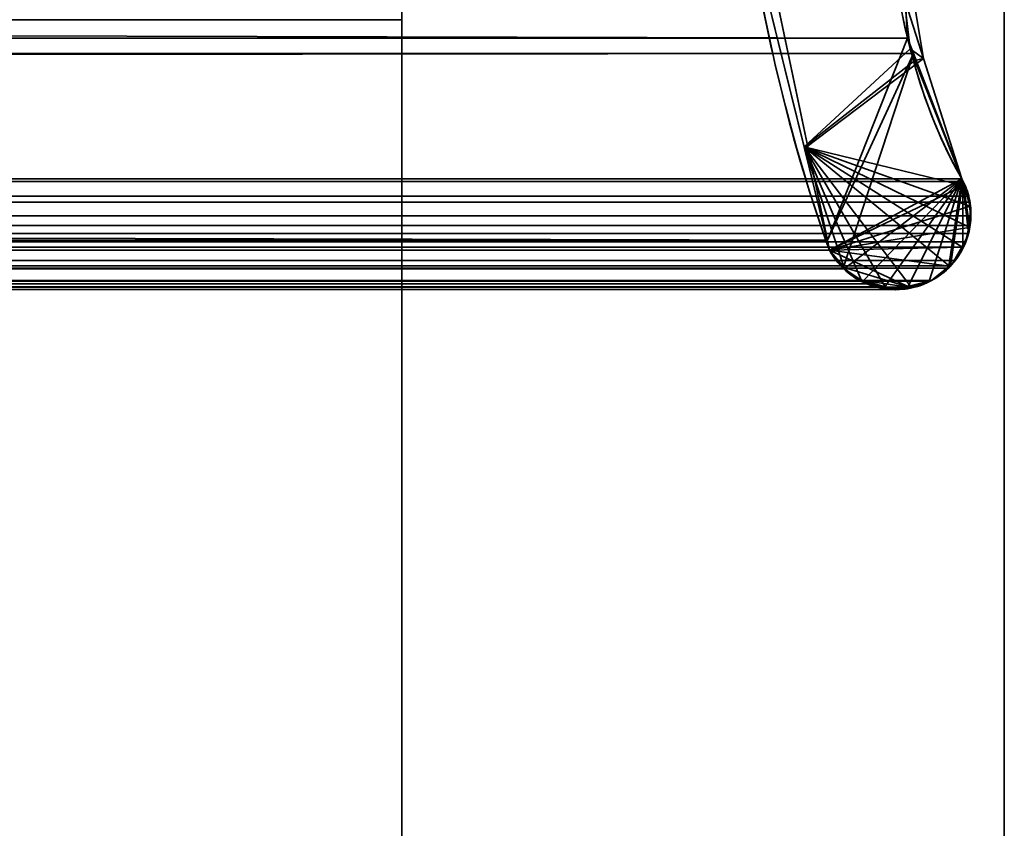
# Model space of a CAD drawing. Header units: millimetres. Extents: x -603 to 3703, y -115 to 193.
# Tile 409 of 656: x 1968.46 to 1975, y -7.37 to -2. Entities that reach past the tile are written whole.
import ezdxf

# ---------------------------------------------------------------- set-up
doc = ezdxf.new("R2010")
doc.units = ezdxf.units.MM
doc.layers.add('152', color=7, linetype='Continuous', true_color=0xffffff)

# ---------------------------------------------------------------- blocks, each defined once
blk = doc.blocks.new('UG_SURFACE_002')
at = {"layer": '152', "color": 252, "linetype": 'Continuous', "lineweight": 35}
for points in [[(2165, -18, 2212.25), (2165, 174.4, 2212.25), (835, 174.4, 2212.25), (835, -18, 2212.25)], [(985, -18, 2062.2499), (985, 174.4, 2062.2499), (2015.0001, 174.4, 2062.2499), (2015.0001, -18, 2062.2499)]]:
    blk.add_3dface(points, dxfattribs=at)
blk = doc.blocks.new('UG_SURFACE_071')
at = {"layer": '152', "color": 43, "linetype": 'Continuous', "lineweight": 35}
for points in [[(1029, 0, 2), (1971, 0, 2), (1971, -2), (1029, -2)], [(1029, 0, 2017), (1029, -34, 2017), (1971, -34, 2017), (1971, 0, 2017)], [(1971, 0, 2), (1971, -16, 25), (1971, -16.5, 24)], [(1971, 0, 2), (1971, 0, 2017), (1971, -16, 27), (1971, -16, 25)], [(1971, 0, 2017), (1971, -34, 2017), (1971, -34), (1971, -26, 27)], [(1971, -26, 27), (1971, -16, 27), (1971, 0, 2017)], [(1971, -16.5, 24), (1971, -16.5, 14), (1971, -2), (1971, 0, 2)], [(1029, -34), (1029, -2), (1971, -2), (1971, -34)], [(1971, -34), (1971, -2), (1971, -16.5, 14), (1971, -25.5, 14)]]:
    blk.add_3dface(points, dxfattribs=at)
blk = doc.blocks.new('UG_SURFACE_097')
at = {"layer": '152', "color": 7, "linetype": 'Continuous', "lineweight": 35}
for points in [[(1974.3572, -2.122, 2019.6073), (1025.7392, 0.3108, 2019.5107), (1025.651, -2.0878, 2019.599)], [(1974.3572, -2.122, 2019.6073), (1974.2143, 0.3098, 2019.4643), (1025.7392, 0.3108, 2019.5107)], [(1974.2143, 0.3098, 2019.4643), (1974.3572, -2.122, 2019.6073), (1973.8258, -3.4654, 2019.0759), (1973.3462, -1.1826, 2018.5962)], [(1973.8258, -3.4654, 2019.0759), (1026.1754, -3.4656, 2019.0747), (1026.6945, -1.2001, 2018.5554)], [(1026.6945, -1.2001, 2018.5554), (1973.3462, -1.1826, 2018.5962), (1973.8258, -3.4654, 2019.0759)], [(1025.651, -2.0878, 2019.599), (1025.5994, -2.2231, 2019.6507), (1974.3973, -2.2257, 2019.6474)], [(1025.651, -2.0878, 2019.599), (1974.3973, -2.2257, 2019.6474), (1974.3572, -2.122, 2019.6073)], [(1973.8258, -3.4654, 2019.0759), (1974.3572, -2.122, 2019.6073), (1974.3973, -2.2257, 2019.6474)], [(1974.3973, -2.2257, 2019.6474), (1025.5994, -2.2231, 2019.6507), (1025.2817, -3.0566, 2019.9683)], [(1025.2817, -3.0566, 2019.9683), (1974.7183, -3.0566, 2019.9683), (1974.3973, -2.2257, 2019.6474)], [(1973.9295, -3.6511, 2019.1796), (1973.8398, -3.5319, 2019.0897), (1973.8258, -3.4654, 2019.0759), (1974.3973, -2.2257, 2019.6474)], [(1974.3973, -2.2257, 2019.6474), (1974.7183, -3.0566, 2019.9683), (1973.9367, -3.6559, 2019.1867), (1973.9295, -3.6511, 2019.1796)], [(1025.2749, -3.074, 2019.9752), (1974.7251, -3.074, 2019.9752), (1974.7183, -3.0566, 2019.9683), (1025.2817, -3.0566, 2019.9683)], [(1974.0602, -3.7382, 2019.3102), (1973.9367, -3.6559, 2019.1867), (1974.7183, -3.0566, 2019.9683)], [(1974.7183, -3.0566, 2019.9683), (1974.2063, -3.7758, 2019.4564), (1974.0835, -3.7538, 2019.3336), (1974.0602, -3.7382, 2019.3102)], [(1974.7183, -3.0566, 2019.9683), (1974.3606, -3.7769, 2019.6106), (1974.3026, -3.7931, 2019.5527), (1974.2063, -3.7758, 2019.4564)], [(1974.7183, -3.0566, 2019.9683), (1974.5004, -3.7378, 2019.7504), (1974.3606, -3.7769, 2019.6106)], [(1974.6287, -3.6509, 2019.8786), (1974.5169, -3.7332, 2019.7668), (1974.5004, -3.7378, 2019.7504), (1974.7183, -3.0566, 2019.9683)], [(1974.7183, -3.0566, 2019.9683), (1974.6422, -3.6359, 2019.8922), (1974.6287, -3.6509, 2019.8786)], [(1974.6422, -3.6359, 2019.8922), (1974.7183, -3.0566, 2019.9683), (1974.7251, -3.074, 2019.9752)], [(1974.7634, -3.1716, 2020.0133), (1974.7251, -3.074, 2019.9752), (1025.2749, -3.074, 2019.9752), (1025.2366, -3.1716, 2020.0133)], [(1974.7247, -3.5105, 2019.9747), (1974.6737, -3.6004, 2019.9237), (1974.6422, -3.6359, 2019.8922), (1974.7251, -3.074, 2019.9752)], [(1974.7622, -3.4209, 2020.0121), (1974.7442, -3.4761, 2019.9943), (1974.7247, -3.5105, 2019.9747), (1974.7251, -3.074, 2019.9752)], [(1974.7251, -3.074, 2019.9752), (1974.7697, -3.3666, 2020.0198), (1974.7622, -3.4209, 2020.0121)], [(1974.7251, -3.074, 2019.9752), (1974.7634, -3.1716, 2020.0133), (1974.7682, -3.2122, 2020.0181)], [(1974.7682, -3.2122, 2020.0181), (1974.7787, -3.3021, 2020.0286), (1974.7697, -3.3666, 2020.0198), (1974.7251, -3.074, 2019.9752)], [(1025.2318, -3.2122, 2020.0181), (1974.7682, -3.2122, 2020.0181), (1974.7634, -3.1716, 2020.0133)], [(1025.2366, -3.1716, 2020.0133), (1025.2318, -3.2122, 2020.0181), (1974.7634, -3.1716, 2020.0133)], [(1974.7682, -3.2122, 2020.0181), (1025.2318, -3.2122, 2020.0181), (1025.2213, -3.3021, 2020.0286)], [(1974.7787, -3.3021, 2020.0286), (1974.7682, -3.2122, 2020.0181), (1025.2213, -3.3021, 2020.0286)], [(1025.2213, -3.3021, 2020.0286), (1025.2303, -3.3666, 2020.0198), (1974.7697, -3.3666, 2020.0198), (1974.7787, -3.3021, 2020.0286)], [(1974.7697, -3.3666, 2020.0198), (1025.2303, -3.3666, 2020.0198), (1025.2378, -3.4209, 2020.0121)], [(1974.7622, -3.4209, 2020.0121), (1974.7697, -3.3666, 2020.0198), (1025.2378, -3.4209, 2020.0121)], [(1974.7442, -3.4761, 2019.9943), (1025.2378, -3.4209, 2020.0121), (1025.2558, -3.4761, 2019.9943)], [(1974.7442, -3.4761, 2019.9943), (1974.7622, -3.4209, 2020.0121), (1025.2378, -3.4209, 2020.0121)], [(1025.2558, -3.4761, 2019.9943), (1025.2753, -3.5105, 2019.9747), (1974.7247, -3.5105, 2019.9747), (1974.7442, -3.4761, 2019.9943)], [(1974.6737, -3.6004, 2019.9237), (1025.2753, -3.5105, 2019.9747), (1025.3263, -3.6004, 2019.9237)], [(1974.6737, -3.6004, 2019.9237), (1974.7247, -3.5105, 2019.9747), (1025.2753, -3.5105, 2019.9747)], [(1973.8398, -3.5319, 2019.0897), (1026.1602, -3.5319, 2019.0897), (1026.1754, -3.4656, 2019.0747)], [(1026.1754, -3.4656, 2019.0747), (1973.8258, -3.4654, 2019.0759), (1973.8398, -3.5319, 2019.0897)], [(1026.0705, -3.6511, 2019.1796), (1973.8398, -3.5319, 2019.0897), (1973.9295, -3.6511, 2019.1796)], [(1026.0705, -3.6511, 2019.1796), (1026.1602, -3.5319, 2019.0897), (1973.8398, -3.5319, 2019.0897)], [(1974.6737, -3.6004, 2019.9237), (1025.3263, -3.6004, 2019.9237), (1025.3602, -3.6291, 2019.8898)], [(1025.3602, -3.6291, 2019.8898), (1974.6422, -3.6359, 2019.8922), (1974.6737, -3.6004, 2019.9237)], [(1025.3602, -3.6291, 2019.8898), (1025.4831, -3.7332, 2019.7668), (1974.5169, -3.7332, 2019.7668)], [(1974.5169, -3.7332, 2019.7668), (1974.6287, -3.6509, 2019.8786), (1025.3602, -3.6291, 2019.8898)], [(1974.6287, -3.6509, 2019.8786), (1974.6422, -3.6359, 2019.8922), (1025.3602, -3.6291, 2019.8898)], [(1026.0633, -3.6559, 2019.1867), (1973.9367, -3.6559, 2019.1867), (1974.0602, -3.7382, 2019.3102), (1025.9398, -3.7382, 2019.3102)], [(1973.9295, -3.6511, 2019.1796), (1026.0633, -3.6559, 2019.1867), (1026.0705, -3.6511, 2019.1796)], [(1973.9295, -3.6511, 2019.1796), (1973.9367, -3.6559, 2019.1867), (1026.0633, -3.6559, 2019.1867)], [(1025.4996, -3.7378, 2019.7504), (1974.5004, -3.7378, 2019.7504), (1974.5169, -3.7332, 2019.7668), (1025.4831, -3.7332, 2019.7668)], [(1025.6394, -3.7769, 2019.6106), (1974.3606, -3.7769, 2019.6106), (1974.5004, -3.7378, 2019.7504), (1025.4996, -3.7378, 2019.7504)], [(1974.3026, -3.7931, 2019.5527), (1025.6394, -3.7769, 2019.6106), (1025.6974, -3.7931, 2019.5527)], [(1974.3026, -3.7931, 2019.5527), (1974.3606, -3.7769, 2019.6106), (1025.6394, -3.7769, 2019.6106)], [(1025.6974, -3.7931, 2019.5527), (1974.2063, -3.7758, 2019.4564), (1974.3026, -3.7931, 2019.5527)], [(1025.6974, -3.7931, 2019.5527), (1025.7937, -3.7758, 2019.4564), (1974.2063, -3.7758, 2019.4564)], [(1974.0835, -3.7538, 2019.3336), (1025.7937, -3.7758, 2019.4564), (1025.9165, -3.7538, 2019.3336)], [(1974.0835, -3.7538, 2019.3336), (1974.2063, -3.7758, 2019.4564), (1025.7937, -3.7758, 2019.4564)], [(1025.9165, -3.7538, 2019.3336), (1974.0602, -3.7382, 2019.3102), (1974.0835, -3.7538, 2019.3336)], [(1025.9165, -3.7538, 2019.3336), (1025.9398, -3.7382, 2019.3102), (1974.0602, -3.7382, 2019.3102)]]:
    blk.add_3dface(points, dxfattribs=at)
blk = doc.blocks.new('UG_SURFACE_098')
at = {"layer": '152', "color": 7, "linetype": 'Continuous', "lineweight": 35}
for points in [[(1973.2858, -1.283, 2018.5359), (1973.6706, -2.845, 2018.9207), (1974.375, -2.1926, 2019.6249), (1974.1838, -0.585, 2019.4337)], [(1974.4638, -2.2577, -7.75), (1974.2597, -1.6173, -7.75), (1974.1838, -0.585, 2019.4337)], [(1974.1838, -0.585, 2019.4337), (1974.375, -2.1926, 2019.6249), (1974.4638, -2.2577, -7.75)], [(1973.2858, -1.283, -7.75), (1973.6706, -2.845, 2018.9207), (1973.2858, -1.283, 2018.5359)], [(1973.2858, -1.283, -7.75), (1973.6731, -2.8554, -7.75), (1973.6706, -2.845, 2018.9207)], [(1973.6731, -2.8554, -7.75), (1973.2858, -1.283, -7.75), (1974.2597, -1.6173, -7.75), (1974.4638, -2.2577, -7.75)], [(1974.4066, -2.272, 2019.6567), (1974.375, -2.1926, 2019.6249), (1973.6706, -2.845, 2018.9207)], [(1974.375, -2.1926, 2019.6249), (1974.4066, -2.272, 2019.6567), (1974.4638, -2.2577, -7.75)], [(1973.6706, -2.845, 2018.9207), (1974.7351, -3.1036, 2019.9852), (1974.7183, -3.0566, 2019.9683), (1974.4066, -2.272, 2019.6567)], [(1973.8398, -3.5319, -7.75), (1973.6731, -2.8554, -7.75), (1974.4638, -2.2577, -7.75), (1974.7183, -3.0566, -7.75)], [(1974.7183, -3.0566, -7.75), (1974.4638, -2.2577, -7.75), (1974.4066, -2.272, 2019.6567)], [(1974.4066, -2.272, 2019.6567), (1974.7183, -3.0566, 2019.9683), (1974.7183, -3.0566, -7.75)], [(1973.8398, -3.5319, -7.75), (1973.8398, -3.5319, 2019.0897), (1973.6706, -2.845, 2018.9207), (1973.6731, -2.8554, -7.75)], [(1973.6706, -2.845, 2018.9207), (1974.2082, -3.7758, 2019.4583), (1974.2678, -3.7935, 2019.5179), (1974.3757, -3.7674, 2019.6257)], [(1973.6706, -2.845, 2018.9207), (1974.0493, -3.7285, 2019.2993), (1974.2082, -3.7758, 2019.4583)], [(1973.6706, -2.845, 2018.9207), (1973.8398, -3.5319, 2019.0897), (1973.8696, -3.5803, 2019.1195), (1973.9347, -3.642, 2019.1846)], [(1973.6706, -2.845, 2018.9207), (1974.7715, -3.2381, 2020.0214), (1974.7698, -3.2006, 2020.0198), (1974.7351, -3.1036, 2019.9852)], [(1973.6706, -2.845, 2018.9207), (1974.6361, -3.6376, 2019.886), (1974.6571, -3.6207, 2019.907), (1974.7241, -3.5127, 2019.974)], [(1973.9347, -3.642, 2019.1846), (1974.0154, -3.7184, 2019.2654), (1974.0493, -3.7285, 2019.2993), (1973.6706, -2.845, 2018.9207)], [(1973.6706, -2.845, 2018.9207), (1974.7672, -3.379, 2020.0171), (1974.7761, -3.3434, 2020.0262), (1974.7715, -3.2381, 2020.0214)], [(1974.3757, -3.7674, 2019.6257), (1974.5169, -3.7332, 2019.7668), (1974.6361, -3.6376, 2019.886), (1973.6706, -2.845, 2018.9207)], [(1974.7241, -3.5127, 2019.974), (1974.7394, -3.4879, 2019.9895), (1974.7672, -3.379, 2020.0171), (1973.6706, -2.845, 2018.9207)], [(1974.7183, -3.0566, -7.75), (1974.732, -3.1027, -7.75), (1973.8398, -3.5319, -7.75)], [(1974.732, -3.1027, -7.75), (1974.7183, -3.0566, -7.75), (1974.7183, -3.0566, 2019.9683)], [(1974.7183, -3.0566, 2019.9683), (1974.7351, -3.1036, 2019.9852), (1974.732, -3.1027, -7.75)], [(1974.732, -3.1027, -7.75), (1974.7726, -3.2386, -7.75), (1973.8398, -3.5319, -7.75)], [(1974.7726, -3.2386, -7.75), (1974.732, -3.1027, -7.75), (1974.7351, -3.1036, 2019.9852)], [(1974.7351, -3.1036, 2019.9852), (1974.7698, -3.2006, 2020.0198), (1974.7726, -3.2386, -7.75)], [(1974.7698, -3.2006, 2020.0198), (1974.7715, -3.2381, 2020.0214), (1974.7726, -3.2386, -7.75)], [(1973.8398, -3.5319, -7.75), (1974.7726, -3.2386, -7.75), (1974.7771, -3.2537, -7.75), (1974.7638, -3.3802, -7.75)], [(1974.7672, -3.379, 2020.0171), (1974.7638, -3.3802, -7.75), (1974.7771, -3.2537, -7.75)], [(1974.7771, -3.2537, -7.75), (1974.7761, -3.3434, 2020.0262), (1974.7672, -3.379, 2020.0171)], [(1974.7771, -3.2537, -7.75), (1974.7715, -3.2381, 2020.0214), (1974.7761, -3.3434, 2020.0262)], [(1974.7771, -3.2537, -7.75), (1974.7726, -3.2386, -7.75), (1974.7715, -3.2381, 2020.0214)], [(1974.7638, -3.3802, -7.75), (1974.7578, -3.4365, -7.75), (1974.7176, -3.511, -7.75), (1973.8398, -3.5319, -7.75)], [(1974.7638, -3.3802, -7.75), (1974.7672, -3.379, 2020.0171), (1974.7394, -3.4879, 2019.9895)], [(1974.7394, -3.4879, 2019.9895), (1974.7578, -3.4365, -7.75), (1974.7638, -3.3802, -7.75)], [(1974.7241, -3.5127, 2019.974), (1974.7176, -3.511, -7.75), (1974.7578, -3.4365, -7.75)], [(1974.7578, -3.4365, -7.75), (1974.7394, -3.4879, 2019.9895), (1974.7241, -3.5127, 2019.974)], [(1974.7176, -3.511, -7.75), (1974.661, -3.6162, -7.75), (1974.6345, -3.6377, -7.75), (1973.8398, -3.5319, -7.75)], [(1974.7176, -3.511, -7.75), (1974.7241, -3.5127, 2019.974), (1974.6571, -3.6207, 2019.907)], [(1974.6571, -3.6207, 2019.907), (1974.661, -3.6162, -7.75), (1974.7176, -3.511, -7.75)], [(1973.8696, -3.5803, 2019.1195), (1973.8398, -3.5319, -7.75), (1973.9367, -3.6461, -7.75)], [(1973.8696, -3.5803, 2019.1195), (1973.8398, -3.5319, 2019.0897), (1973.8398, -3.5319, -7.75)], [(1973.8398, -3.5319, -7.75), (1974.6345, -3.6377, -7.75), (1974.5169, -3.7332, -7.75), (1974.376, -3.7785, -7.75)], [(1973.9367, -3.6461, -7.75), (1973.8398, -3.5319, -7.75), (1974.376, -3.7785, -7.75)], [(1973.9367, -3.6461, -7.75), (1973.9347, -3.642, 2019.1846), (1973.8696, -3.5803, 2019.1195)], [(1974.0154, -3.7184, 2019.2654), (1973.9347, -3.642, 2019.1846), (1973.9367, -3.6461, -7.75)], [(1974.0154, -3.7184, 2019.2654), (1973.9367, -3.6461, -7.75), (1973.9733, -3.6892, -7.75)], [(1974.376, -3.7785, -7.75), (1974.0518, -3.7295, -7.75), (1973.9733, -3.6892, -7.75), (1973.9367, -3.6461, -7.75)], [(1974.6345, -3.6377, -7.75), (1974.6361, -3.6376, 2019.886), (1974.5169, -3.7332, 2019.7668)], [(1974.5169, -3.7332, 2019.7668), (1974.5169, -3.7332, -7.75), (1974.6345, -3.6377, -7.75)], [(1974.6361, -3.6376, 2019.886), (1974.6345, -3.6377, -7.75), (1974.661, -3.6162, -7.75)], [(1974.661, -3.6162, -7.75), (1974.6571, -3.6207, 2019.907), (1974.6361, -3.6376, 2019.886)], [(1974.0154, -3.7184, 2019.2654), (1973.9733, -3.6892, -7.75), (1974.0518, -3.7295, -7.75)], [(1974.0518, -3.7295, -7.75), (1974.0493, -3.7285, 2019.2993), (1974.0154, -3.7184, 2019.2654)], [(1974.1366, -3.7728, -7.75), (1974.2082, -3.7758, 2019.4583), (1974.0493, -3.7285, 2019.2993)], [(1974.0493, -3.7285, 2019.2993), (1974.0518, -3.7295, -7.75), (1974.1366, -3.7728, -7.75)], [(1974.0518, -3.7295, -7.75), (1974.376, -3.7785, -7.75), (1974.3401, -3.79, -7.75), (1974.2072, -3.7788, -7.75)], [(1974.2072, -3.7788, -7.75), (1974.1366, -3.7728, -7.75), (1974.0518, -3.7295, -7.75)], [(1974.1366, -3.7728, -7.75), (1974.2072, -3.7788, -7.75), (1974.2082, -3.7758, 2019.4583)], [(1974.2082, -3.7758, 2019.4583), (1974.2072, -3.7788, -7.75), (1974.3401, -3.79, -7.75)], [(1974.3401, -3.79, -7.75), (1974.2678, -3.7935, 2019.5179), (1974.2082, -3.7758, 2019.4583)], [(1974.3401, -3.79, -7.75), (1974.3757, -3.7674, 2019.6257), (1974.2678, -3.7935, 2019.5179)], [(1974.3401, -3.79, -7.75), (1974.376, -3.7785, -7.75), (1974.3757, -3.7674, 2019.6257)], [(1974.5169, -3.7332, -7.75), (1974.5169, -3.7332, 2019.7668), (1974.3757, -3.7674, 2019.6257)], [(1974.3757, -3.7674, 2019.6257), (1974.376, -3.7785, -7.75), (1974.5169, -3.7332, -7.75)]]:
    blk.add_3dface(points, dxfattribs=at)
blk = doc.blocks.new('UG_SURFACE_101')
at = {"layer": '152', "color": 252, "linetype": 'Continuous', "lineweight": 35}
for points in [[(1023.5, -29.92, 2021.75), (1976.5, -29.92, 2021.75), (1976.5, 14.42, 2021.75), (1023.5, 14.42, 2021.75)], [(1025, -29.92, 2020.2501), (1025, 14.42, 2020.2501), (1975, 14.42, 2020.2501), (1975, -29.92, 2020.2501)]]:
    blk.add_3dface(points, dxfattribs=at)

msp = doc.modelspace()

# ---------------------------------------------------------------- linework, layer by layer
at = {"layer": '152', "color": 252, "linetype": 'Continuous', "lineweight": 35, "true_color": 0x939598}
for p, q in [((1975, -29.92, 2020.25), (1975, 14.42, 2020.25)), ((1975, -29.92, 2020.25), (1975, 14.42, 2020.25)), ((1975, -29.92, -7.75), (1975, 14.42, -7.75)), ((1971, 0, 2017), (1971, -34, 2017)), ((1029, -2), (1971, -2)), ((1971, -2), (1971, -34)), ((1974.7183, -3.0566, 2019.9683), (1025.2817, -3.0566, 2019.9683)), ((1974.7183, -3.0566, -7.75), (1974.7183, -3.0566, 2019.9683)), ((1973.8398, -3.5319, 2019.0898), (1026.1602, -3.5319, 2019.0898)), ((1973.8398, -3.5319, -7.75), (1973.8398, -3.5319, 2019.0898)), ((1974.5169, -3.7332, 2019.7669), (1025.4831, -3.7332, 2019.7669)), ((1974.5169, -3.7332, -7.75), (1974.5169, -3.7332, 2019.7669))]:
    msp.add_line(p, q, dxfattribs=at)
for points in [[(1974.175, 2.6459, 2019.425), (1974.2322, 0.6697, 2019.4822), (1973.9096, -1.668, 2019.1596), (1974.7183, -3.0566, 2019.9683)], [(1974.7183, -3.0566, -7.75), (1973.9096, -1.668, -7.75), (1974.2322, 0.6697, -7.75), (1974.175, 2.6459, -7.75)], [(1973.8398, -3.5319, 2019.0898), (1973.3398, -2.1669, 2018.5898), (1973.0783, -0.2606, 2018.3283), (1973.1926, 0.5499, 2018.4426)], [(1973.1926, 0.5499, -7.75), (1973.0783, -0.2606, -7.75), (1973.3398, -2.1669, -7.75), (1973.8398, -3.5319, -7.75)], [(1974.7183, -3.0566, -7.75), (1974.8497, -3.2988, -7.75), (1974.7594, -3.602, -7.75), (1974.5169, -3.7332, -7.75)], [(1974.7183, -3.0566, 2019.9683), (1974.8497, -3.2988, 2020.0997), (1974.7594, -3.602, 2020.0094), (1974.5169, -3.7332, 2019.7669)], [(1974.5169, -3.7332, 2019.7669), (1974.2742, -3.8648, 2019.5242), (1973.971, -3.7744, 2019.221), (1973.8398, -3.5319, 2019.0898)], [(1973.8398, -3.5319, -7.75), (1973.971, -3.7744, -7.75), (1974.2742, -3.8648, -7.75), (1974.5169, -3.7332, -7.75)]]:
    msp.add_open_spline(points, degree=3, dxfattribs=at)
for points, knots in [([(1974.7183, -3.0566, 2019.9683), (1974.4958, -2.6745, 2019.7458), (1974.3596, -2.2152, 2019.6096), (1974.1993, -1.2668, 2019.4493), (1974.1711, -0.7791, 2019.4211), (1974.1428, 0.6888, 2019.3928), (1974.2033, 1.6671, 2019.4533), (1974.175, 2.6459, 2019.425)], [0, 0, 0, 0, 0.25, 0.25, 0.5, 0.5, 1, 1, 1, 1]), ([(1973.1926, 0.5499, 2018.4426), (1973.143, 0.1984, 2018.393), (1973.1642, -0.1546, 2018.4142), (1973.2225, -0.8574, 2018.4725), (1973.2695, -1.2037, 2018.5195), (1973.4466, -2.232, 2018.6966), (1973.6093, -2.9028, 2018.8593), (1973.8398, -3.5319, 2019.0898)], [0, 0, 0, 0, 0.25, 0.25, 0.5, 0.5, 1, 1, 1, 1]), ([(1974.7183, -3.0566, 2019.9683), (1974.7372, -3.0914, 2019.9872), (1974.7529, -3.1304, 2020.0029), (1974.774, -3.2131, 2020.024), (1974.7794, -3.2581, 2020.0294), (1974.7779, -3.3425, 2020.0279), (1974.7722, -3.3831, 2020.0222), (1974.7572, -3.4399, 2020.0072), (1974.7512, -3.4583, 2020.0012), (1974.7261, -3.5226, 2019.9761), (1974.7015, -3.5646, 2019.9515), (1974.6596, -3.6187, 2019.9096), (1974.6445, -3.6355, 2019.8945), (1974.5942, -3.6847, 2019.8442), (1974.5562, -3.712, 2019.8062), (1974.5169, -3.7332, 2019.7669)], [0, 0, 0, 0, 0.152287, 0.152287, 0.306001, 0.306001, 0.446166, 0.446166, 0.515799, 0.515799, 0.70073, 0.70073, 0.794034, 0.794034, 1, 1, 1, 1]), ([(1974.5169, -3.7332, 2019.7669), (1974.4489, -3.7701, 2019.6989), (1974.3754, -3.7897, 2019.6254), (1974.2291, -3.7966, 2019.4791), (1974.1541, -3.7837, 2019.4041), (1974.0292, -3.7307, 2019.2792), (1973.9762, -3.6968, 2019.2262), (1973.8958, -3.6181, 2019.1458), (1973.8647, -3.578, 2019.1147), (1973.8398, -3.5319, 2019.0898)], [0, 0, 0, 0, 0.298689, 0.298689, 0.60048, 0.60048, 0.832685, 0.832685, 1, 1, 1, 1])]:
    msp.add_open_spline(points, degree=3, knots=knots, dxfattribs=at)

# ---------------------------------------------------------------- block references
for name in ['UG_SURFACE_002', 'UG_SURFACE_101', 'UG_SURFACE_071', 'UG_SURFACE_097', 'UG_SURFACE_098']:
    msp.add_blockref(name, (0, 0), dxfattribs=at)

doc.saveas('drawing.dxf')
